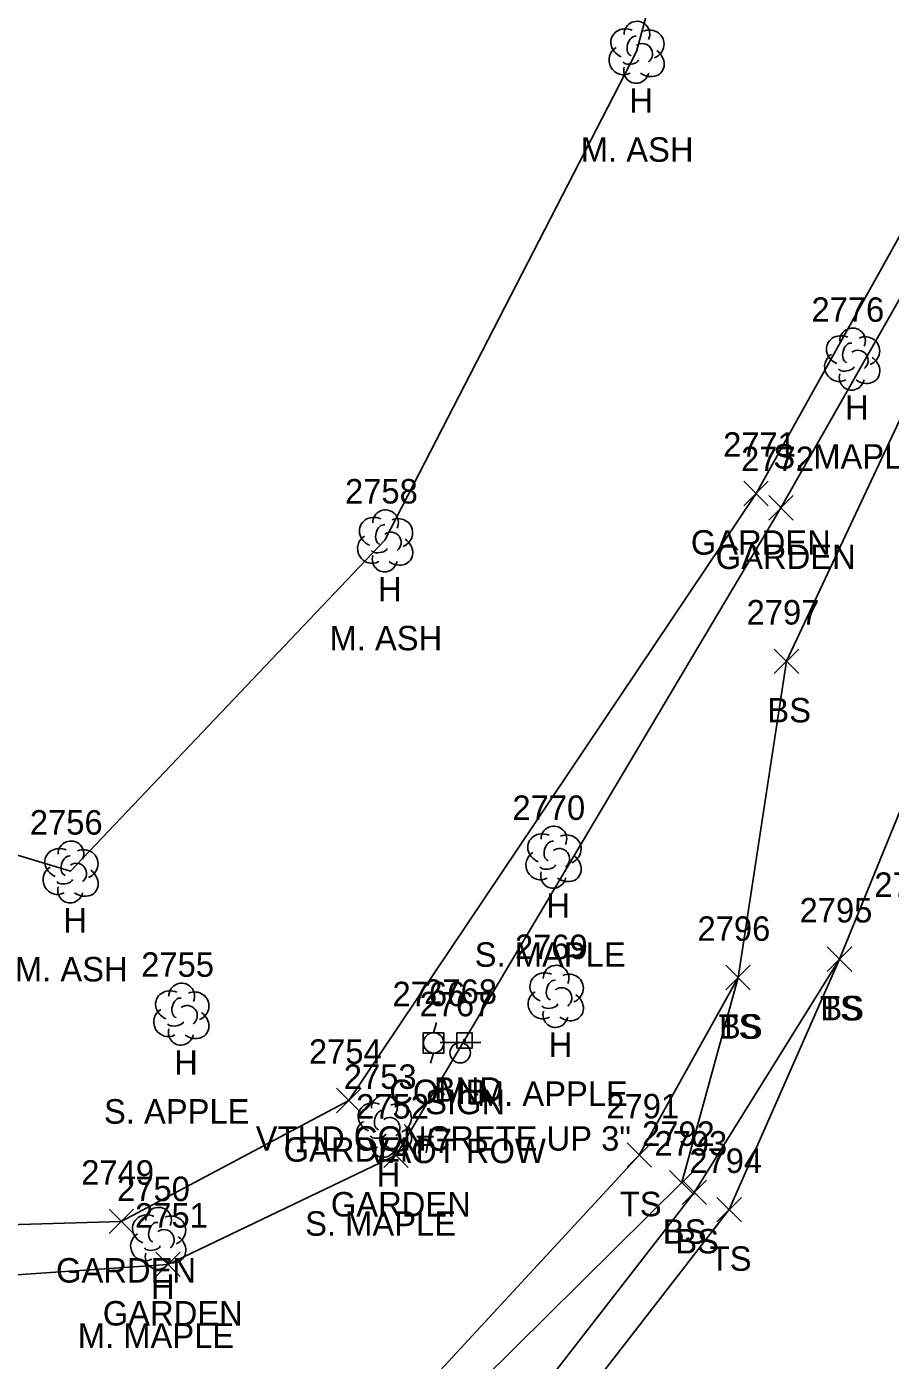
# Model space of a CAD drawing. Extents: x 1623612 to 1625808, y 621345 to 627748.
# Drawn here: x 1624694.8 to 1624765.4, y 626565 to 626674 of the extents above; entities that cross this region are included whole.
import ezdxf

# ---------------------------------------------------------------- set-up
doc = ezdxf.new("R2010")
doc.units = 0
for name, color, linetype in [('L_A', 7, 'Continuous'), ('L_C', 7, 'Continuous'), ('L_I', 7, 'Continuous'), ('L_TIC', 7, 'Continuous'), ('LAPB', 7, 'Continuous'), ('LELB', 7, 'Continuous'), ('Level 18', 7, 'Continuous'), ('LSOGP', 7, 'Continuous'), ('LTD', 7, 'Continuous'), ('M_A', 7, 'Continuous'), ('M_C', 7, 'Continuous'), ('M_I', 7, 'Continuous'), ('S_A', 7, 'Continuous'), ('S_C', 7, 'Continuous'), ('S_I', 7, 'Continuous'), ('SSGN', 7, 'Continuous'), ('U_A', 7, 'Continuous'), ('U_C', 7, 'Continuous'), ('U_I', 7, 'Continuous'), ('UP', 7, 'Continuous')]:
    doc.layers.add(name, color=color, linetype=linetype)

msp = doc.modelspace()

# ---------------------------------------------------------------- linework, layer by layer
at = {"layer": 'L_TIC'}
for points in [[(1624753.4, 626634.84), (1624755.4, 626636.84)], [(1624755.4, 626634.84), (1624753.4, 626636.84)], [(1624755.44, 626633.67), (1624757.44, 626635.67)], [(1624757.44, 626633.67), (1624755.44, 626635.67)], [(1624755.89, 626621.13), (1624757.89, 626623.13)], [(1624757.89, 626621.13), (1624755.89, 626623.13)], [(1624755.89, 626621.13), (1624757.89, 626623.13)], [(1624757.89, 626621.13), (1624755.89, 626623.13)], [(1624760.22, 626596.78), (1624762.22, 626598.78)], [(1624762.22, 626596.78), (1624760.22, 626598.78)], [(1624760.22, 626596.78), (1624762.22, 626598.78)], [(1624762.22, 626596.78), (1624760.22, 626598.78)], [(1624751.93, 626595.28), (1624753.93, 626597.28)], [(1624753.93, 626595.28), (1624751.93, 626597.28)], [(1624751.93, 626595.28), (1624753.93, 626597.28)], [(1624753.93, 626595.28), (1624751.93, 626597.28)], [(1624720.12, 626585.23), (1624722.12, 626587.23)], [(1624722.12, 626585.23), (1624720.12, 626587.23)], [(1624723.98, 626580.75), (1624725.98, 626582.75)], [(1624725.98, 626580.75), (1624723.98, 626582.75)], [(1624743.86, 626580.77), (1624745.86, 626582.77)], [(1624745.86, 626580.77), (1624743.86, 626582.77)], [(1624747.34, 626578.52), (1624749.34, 626580.52)], [(1624749.34, 626578.52), (1624747.34, 626580.52)], [(1624748.36, 626577.73), (1624750.36, 626579.73)], [(1624750.36, 626577.73), (1624748.36, 626579.73)], [(1624701.52, 626575.35), (1624703.52, 626577.35)], [(1624703.52, 626575.35), (1624701.52, 626577.35)], [(1624751.21, 626576.31), (1624753.21, 626578.31)], [(1624753.21, 626576.31), (1624751.21, 626578.31)], [(1624705.34, 626571.84), (1624707.34, 626573.84)], [(1624707.34, 626571.84), (1624705.34, 626573.84)]]:
    msp.add_lwpolyline(points, dxfattribs=at)
at = {"layer": 'LAPB'}
for points in [[(1624634.81, 626584.76), (1624640.87, 626569.01), (1624650.04, 626569.39), (1624654.3, 626572.45), (1624685.96, 626571.45), (1624706.34, 626572.84), (1624724.98, 626581.75), (1624756.44, 626634.67), (1624777.77, 626672.19), (1624774.86, 626672.51)], [(1624634.81, 626584.76), (1624651.35, 626586.49), (1624656.25, 626576.16), (1624686.75, 626575.87), (1624702.52, 626576.35), (1624721.12, 626586.23), (1624754.4, 626635.84), (1624774.86, 626672.51)]]:
    msp.add_lwpolyline(points, dxfattribs=at)
at = {"layer": 'LELB'}
for points in [[(1624756.89, 626622.13), (1624770.55, 626651.21), (1624793.76, 626676.37), (1624795.27, 626682.96), (1624804.43, 626684.89), (1624811.58, 626698.16)], [(1624711.07, 626553.57), (1624723.76, 626555.19), (1624748.34, 626579.52), (1624752.93, 626596.28), (1624756.89, 626622.13)], [(1624711.07, 626553.57), (1624713.6, 626541.93), (1624711.85, 626536.41), (1624713.09, 626535.19), (1624725.08, 626547.43), (1624749.36, 626578.73), (1624761.22, 626597.78), (1624770.1, 626619.53)], [(1624709.38, 626554.17), (1624708.92, 626550.56), (1624709.82, 626541.64), (1624710.55, 626536.2), (1624713.34, 626533.8), (1624727.21, 626545.08), (1624752.21, 626577.31), (1624761.22, 626597.78)], [(1624722.63, 626557.7), (1624744.86, 626581.77), (1624752.93, 626596.28)]]:
    msp.add_lwpolyline(points, dxfattribs=at)
at = {"layer": 'Level 18'}
msp.add_lwpolyline([(1624729.96, 626591.76), (1624731.21, 626591.76), (1624731.21, 626590.51), (1624729.96, 626590.51)], close=True, dxfattribs=at)
msp.add_circle((1624730.58, 626591.13), 0.0833, dxfattribs=at)
at = {"layer": 'LSOGP'}
msp.add_lwpolyline([(1624751.21, 626696.18), (1624744.62, 626671.95), (1624724.07, 626632.02), (1624698.36, 626604.96), (1624655.71, 626617.85)], dxfattribs=at)
at = {"layer": 'LTD'}
for p, q in [((1624744.62, 626671.95), (1624744.62, 626671.95)), ((1624744.62, 626671.95), (1624744.62, 626671.95)), ((1624762.24, 626646.87), (1624762.24, 626646.87)), ((1624762.24, 626646.87), (1624762.24, 626646.87)), ((1624724.07, 626632.02), (1624724.07, 626632.02)), ((1624724.07, 626632.02), (1624724.07, 626632.02)), ((1624737.84, 626606.16), (1624737.84, 626606.16)), ((1624737.84, 626606.16), (1624737.84, 626606.16)), ((1624698.36, 626604.96), (1624698.36, 626604.96)), ((1624698.36, 626604.96), (1624698.36, 626604.96)), ((1624738.02, 626594.79), (1624738.02, 626594.79)), ((1624738.02, 626594.79), (1624738.02, 626594.79)), ((1624707.41, 626593.34), (1624707.41, 626593.34)), ((1624707.41, 626593.34), (1624707.41, 626593.34)), ((1624723.97, 626584.18), (1624723.97, 626584.18)), ((1624723.97, 626584.18), (1624723.97, 626584.18)), ((1624705.52, 626575.01), (1624705.52, 626575.01)), ((1624705.52, 626575.01), (1624705.52, 626575.01))]:
    msp.add_line(p, q, dxfattribs=at)
for centre in [(1624744.67, 626673.38), (1624762.29, 626648.31), (1624724.12, 626633.45), (1624737.88, 626607.6), (1624698.41, 626606.39), (1624738.06, 626596.23), (1624707.46, 626594.77), (1624724.02, 626585.61), (1624705.57, 626576.45)]:
    msp.add_arc(centre, 1.05, 335.5272, 180.9563, dxfattribs=at)
for centre, major_axis, ratio, start_param, end_param in [((1624743.83, 626672.62), (1.21, -0.51), 0.895232, 1.570796, 4.712389), ((1624744.41, 626672.41), (-0.208, -0.792), 0.645439, 3.141593, 6.283185), ((1624745.66, 626672.53), (-1.14, -0.48), 0.949671, 1.570796, 4.712389), ((1624743.54, 626671.24), (0.58, -1.04), 0.959034, 3.141593, 6.283185), ((1624745.12, 626671.78), (-0.5, 0.667), 0.989748, 3.141593, 6.283185), ((1624744.16, 626671.2), (-0.625, -0.083), 0.423636, 0, 3.141593), ((1624745.62, 626671.12), (-1.09, 0.79), 0.841452, 1.570796, 4.712389), ((1624744.62, 626670.45), (0.26, 1.06), 0.942809, 1.570796, 4.712389), ((1624761.45, 626647.54), (1.21, -0.51), 0.895232, 1.570796, 4.712389), ((1624762.03, 626647.33), (-0.208, -0.792), 0.645439, 3.141593, 6.283185), ((1624763.28, 626647.46), (-1.14, -0.48), 0.949671, 1.570796, 4.712389), ((1624761.16, 626646.17), (0.58, -1.04), 0.959034, 3.141593, 6.283185), ((1624762.74, 626646.71), (-0.5, 0.667), 0.989748, 3.141593, 6.283185), ((1624761.78, 626646.12), (-0.625, -0.083), 0.423636, 0, 3.141593), ((1624763.24, 626646.04), (-1.09, 0.79), 0.841452, 1.570796, 4.712389), ((1624762.24, 626645.37), (0.26, 1.06), 0.942809, 1.570796, 4.712389), ((1624723.28, 626632.69), (1.21, -0.51), 0.895232, 1.570796, 4.712389), ((1624725.11, 626632.6), (-1.14, -0.48), 0.949671, 1.570796, 4.712389), ((1624723.86, 626632.48), (-0.208, -0.792), 0.645439, 3.141593, 6.283185), ((1624722.99, 626631.31), (0.58, -1.04), 0.959034, 3.141593, 6.283185), ((1624724.57, 626631.85), (-0.5, 0.667), 0.989748, 3.141593, 6.283185), ((1624725.07, 626631.19), (-1.09, 0.79), 0.841452, 1.570796, 4.712389), ((1624724.07, 626630.52), (0.26, 1.06), 0.942809, 1.570796, 4.712389), ((1624723.61, 626631.27), (-0.625, -0.083), 0.423636, 0, 3.141593), ((1624737.04, 626606.83), (1.21, -0.51), 0.895232, 1.570796, 4.712389), ((1624738.88, 626606.75), (-1.14, -0.48), 0.949671, 1.570796, 4.712389), ((1624697.57, 626605.63), (1.21, -0.51), 0.895232, 1.570796, 4.712389), ((1624699.4, 626605.54), (-1.14, -0.48), 0.949671, 1.570796, 4.712389), ((1624737.63, 626606.62), (-0.208, -0.792), 0.645439, 3.141593, 6.283185), ((1624738.34, 626606), (-0.5, 0.667), 0.989748, 3.141593, 6.283185), ((1624698.15, 626605.42), (-0.208, -0.792), 0.645439, 3.141593, 6.283185), ((1624698.86, 626604.79), (-0.5, 0.667), 0.989748, 3.141593, 6.283185), ((1624736.75, 626605.45), (0.58, -1.04), 0.959034, 3.141593, 6.283185), ((1624738.84, 626605.33), (-1.09, 0.79), 0.841452, 1.570796, 4.712389), ((1624697.28, 626604.25), (0.58, -1.04), 0.959034, 3.141593, 6.283185), ((1624699.36, 626604.13), (-1.09, 0.79), 0.841452, 1.570796, 4.712389), ((1624737.84, 626604.66), (0.26, 1.06), 0.942809, 1.570796, 4.712389), ((1624737.38, 626605.41), (-0.625, -0.083), 0.423636, 0, 3.141593), ((1624698.36, 626603.46), (0.26, 1.06), 0.942809, 1.570796, 4.712389), ((1624697.9, 626604.21), (-0.625, -0.083), 0.423636, 0, 3.141593), ((1624737.22, 626595.46), (1.21, -0.51), 0.895232, 1.570796, 4.712389), ((1624737.81, 626595.25), (-0.208, -0.792), 0.645439, 3.141593, 6.283185), ((1624739.06, 626595.37), (-1.14, -0.48), 0.949671, 1.570796, 4.712389), ((1624706.62, 626594), (1.21, -0.51), 0.895232, 1.570796, 4.712389), ((1624708.46, 626593.92), (-1.14, -0.48), 0.949671, 1.570796, 4.712389), ((1624736.93, 626594.08), (0.58, -1.04), 0.959034, 3.141593, 6.283185), ((1624738.52, 626594.62), (-0.5, 0.667), 0.989748, 3.141593, 6.283185), ((1624739.02, 626593.96), (-1.09, 0.79), 0.841452, 1.570796, 4.712389), ((1624706.33, 626592.63), (0.58, -1.04), 0.959034, 3.141593, 6.283185), ((1624707.21, 626593.8), (-0.208, -0.792), 0.645439, 3.141593, 6.283185), ((1624707.91, 626593.17), (-0.5, 0.667), 0.989748, 3.141593, 6.283185), ((1624737.56, 626594.04), (-0.625, -0.083), 0.423636, 0, 3.141593), ((1624706.96, 626592.59), (-0.625, -0.083), 0.423636, 0, 3.141593), ((1624708.41, 626592.5), (-1.09, 0.79), 0.841452, 1.570796, 4.712389), ((1624738.02, 626593.29), (0.26, 1.06), 0.942809, 1.570796, 4.712389), ((1624707.41, 626591.84), (0.26, 1.06), 0.942809, 1.570796, 4.712389), ((1624723.18, 626584.84), (1.21, -0.51), 0.895232, 1.570796, 4.712389), ((1624725.01, 626584.76), (-1.14, -0.48), 0.949671, 1.570796, 4.712389), ((1624723.76, 626584.63), (-0.208, -0.792), 0.645439, 3.141593, 6.283185), ((1624724.47, 626584.01), (-0.5, 0.667), 0.989748, 3.141593, 6.283185), ((1624722.89, 626583.47), (0.58, -1.04), 0.959034, 3.141593, 6.283185), ((1624724.97, 626583.34), (-1.09, 0.79), 0.841452, 1.570796, 4.712389), ((1624723.97, 626582.68), (0.26, 1.06), 0.942809, 1.570796, 4.712389), ((1624723.51, 626583.43), (-0.625, -0.083), 0.423636, 0, 3.141593), ((1624704.73, 626575.68), (1.21, -0.51), 0.895232, 1.570796, 4.712389), ((1624705.31, 626575.47), (-0.208, -0.792), 0.645439, 3.141593, 6.283185), ((1624706.56, 626575.6), (-1.14, -0.48), 0.949671, 1.570796, 4.712389), ((1624704.44, 626574.3), (0.58, -1.04), 0.959034, 3.141593, 6.283185), ((1624706.02, 626574.85), (-0.5, 0.667), 0.989748, 3.141593, 6.283185), ((1624706.52, 626574.18), (-1.09, 0.79), 0.841452, 1.570796, 4.712389), ((1624705.06, 626574.26), (-0.625, -0.083), 0.423636, 0, 3.141593), ((1624705.52, 626573.51), (0.26, 1.06), 0.942809, 1.570796, 4.712389)]:
    msp.add_ellipse(centre, major_axis=major_axis, ratio=ratio, start_param=start_param, end_param=end_param, dxfattribs=at)
at = {"layer": 'SSGN'}
for p, q in [((1624728.58, 626590.96), (1624731.91, 626590.96)), ((1624730.22, 626590.13), (1624730.22, 626590.13))]:
    msp.add_line(p, q, dxfattribs=at)
msp.add_circle((1624730.22, 626590.13), 0.833, dxfattribs=at)
at = {"layer": 'UP'}
for p, q in [((1624728.3, 626592.6), (1624728.05, 626591.77)), ((1624727.21, 626590.1), (1624727.21, 626591.77)), ((1624727.21, 626591.77), (1624728.88, 626591.77)), ((1624728.88, 626591.77), (1624728.88, 626590.1)), ((1624728.05, 626590.94), (1624728.05, 626590.94)), ((1624728.88, 626590.1), (1624727.21, 626590.1)), ((1624727.8, 626589.27), (1624728.05, 626590.1))]:
    msp.add_line(p, q, dxfattribs=at)
msp.add_circle((1624728.05, 626590.94), 0.833, dxfattribs=at)

# ---------------------------------------------------------------- texts
at = {"layer": 'L_A'}
for s, p in [('H', (1624744.05, 626666.95)), ('H', (1624761.67, 626641.87)), ('GARDEN', (1624749.07, 626630.84)), ('GARDEN', (1624751.11, 626629.67)), ('H', (1624723.51, 626627.02)), ('BS', (1624755.33, 626617.13)), ('BS', (1624755.33, 626617.13)), ('H', (1624737.27, 626601.16)), ('H', (1624697.79, 626599.96)), ('TS', (1624759.63, 626592.78)), ('BS', (1624759.66, 626592.78)), ('TS', (1624751.34, 626591.28)), ('BS', (1624751.37, 626591.28)), ('H', (1624737.45, 626589.79)), ('H', (1624706.85, 626588.34)), ('GARDEN', (1624715.79, 626581.23)), ('H', (1624723.4, 626579.18)), ('GARDEN', (1624719.65, 626576.75)), ('TS', (1624743.27, 626576.77)), ('BS', (1624746.78, 626574.52)), ('BS', (1624747.8, 626573.73)), ('TS', (1624750.62, 626572.31)), ('GARDEN', (1624697.19, 626571.35)), ('H', (1624704.96, 626570.01)), ('GARDEN', (1624701.01, 626567.84))]:
    msp.add_text(s, height=2, dxfattribs=at).set_placement(p)
at = {"layer": 'L_C'}
for s, p in [('M. ASH', (1624740.08, 626662.95)), ('S. MAPLE', (1624755.81, 626637.87)), ('M. ASH', (1624719.54, 626623.02)), ('S. MAPLE', (1624731.41, 626597.16)), ('M. ASH', (1624693.83, 626595.96)), ('M. APPLE', (1624731.59, 626585.79)), ('S. APPLE', (1624701.11, 626584.34)), ('S. MAPLE', (1624717.55, 626575.18)), ('M. MAPLE', (1624698.97, 626566.01))]:
    msp.add_text(s, height=2, dxfattribs=at).set_placement(p)
at = {"layer": 'L_I'}
for s, p in [('2776', (1624758.93, 626649.87)), ('2771', (1624751.71, 626638.84)), ('2772', (1624753.18, 626637.67)), ('2758', (1624720.81, 626635.02)), ('2797', (1624753.63, 626625.13)), ('2797', (1624753.63, 626625.13)), ('2770', (1624734.49, 626609.16)), ('2756', (1624695.05, 626607.96)), ('2799', (1624764.07, 626602.87)), ('2795', (1624757.96, 626600.78)), ('2795', (1624757.96, 626600.78)), ('2796', (1624749.62, 626599.28)), ('2796', (1624749.62, 626599.28)), ('2769', (1624734.7, 626597.79)), ('2755', (1624704.15, 626596.34)), ('2754', (1624717.86, 626589.23)), ('2753', (1624720.71, 626587.18)), ('2752', (1624721.72, 626584.75)), ('2791', (1624742.17, 626584.77)), ('2792', (1624745.08, 626582.52)), ('2793', (1624746.1, 626581.73)), ('2794', (1624748.95, 626580.31)), ('2749', (1624699.25, 626579.35)), ('2750', (1624702.18, 626578.01)), ('2751', (1624703.65, 626575.84))]:
    msp.add_text(s, height=2, dxfattribs=at).set_placement(p)
at = {"layer": 'M_A'}
msp.add_text('BND', height=2, dxfattribs=at).set_placement((1624728.07, 626586.13))
at = {"layer": 'M_C'}
msp.add_text('VTHD CONCRETE UP 3"', height=2, dxfattribs=at).set_placement((1624713.51, 626582.13))
at = {"layer": 'M_I'}
msp.add_text('2768', height=2, dxfattribs=at).set_placement((1624727.28, 626594.13))
at = {"layer": 'S_A'}
msp.add_text('SIGN', height=2, dxfattribs=at).set_placement((1624727.36, 626585.11))
at = {"layer": 'S_C'}
msp.add_text('VAOT ROW', height=2, dxfattribs=at).set_placement((1624722.66, 626581.11))
at = {"layer": 'S_I'}
msp.add_text('2767', height=2, dxfattribs=at).set_placement((1624726.9, 626593.11))
at = {"layer": 'U_A'}
msp.add_text('COMB', height=2, dxfattribs=at).set_placement((1624724.43, 626585.94))
at = {"layer": 'U_C'}
msp.add_text('#7', height=2, dxfattribs=at).set_placement((1624726.58, 626581.94))
at = {"layer": 'U_I'}
msp.add_text('2766', height=2, dxfattribs=at).set_placement((1624724.69, 626593.94))

doc.saveas('drawing.dxf')
